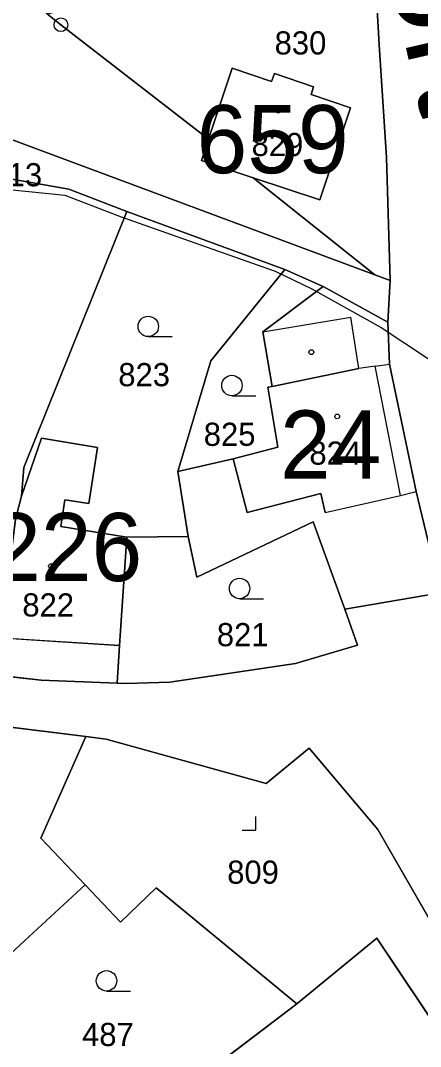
# Model space of a CAD drawing. Extents: x -689422 to -685210, y -987725 to -982160.
# Drawn here: x -687096.7 to -687067.4, y -985471.1 to -985395.8 of the extents above; entities that cross this region are included whole.
import ezdxf

# ---------------------------------------------------------------- set-up
doc = ezdxf.new("R2010")
doc.units = 0
for name, color, linetype in [('KN_Budovy', 7, 'Continuous'), ('KN_Budovy_cisla_domovni', 7, 'Continuous'), ('KN_Hranice_parcel', 7, 'Continuous'), ('KN_Hranice_parcel_vnitrni_kresba', 7, 'Continuous'), ('KN_Parcelni cisla', 7, 'Continuous'), ('KN_Polygon parcely', 7, 'Continuous'), ('KN_Popisy_pomistni nazvy nazvy ulic', 7, 'Continuous'), ('KN_POZEMKY_OSTATNI PLOCHA', 7, 'Continuous'), ('KN_POZEMKY_ZAHRADA', 7, 'Continuous'), ('KN_POZEMKY_ZASTAVENA PLOCHA', 7, 'Continuous'), ('KN_VYUZITI_13_zastavena plocha_zboreniste', 7, 'Continuous'), ('KN_VYUZITI_17_ostatni plocha_ostatni komunikace', 7, 'Continuous'), ('KN_VYUZITI_27_ostatni plocha_neplodna puda', 7, 'Continuous'), ('KN_Značky bodu BP', 7, 'Continuous'), ('KN_Značky budov', 7, 'Continuous'), ('KN_Značky kultur', 7, 'Continuous')]:
    doc.layers.add(name, color=color, linetype=linetype)

msp = doc.modelspace()

# ---------------------------------------------------------------- linework, layer by layer
at = {"layer": 'KN_Budovy'}
for points in [[(-687081.19, -985399.26), (-687082.92, -985404.46), (-687083.44, -985406.03), (-687079.64, -985407.3), (-687074.75, -985408.93), (-687072.5, -985402.16), (-687075.4, -985401.2), (-687075.21, -985400.62), (-687078.09, -985399.65), (-687078.3, -985400.23)], [(-687078.56, -985422.69), (-687077.84, -985427.09), (-687081.11, -985427.93), (-687080.08, -985431.89), (-687074.67, -985430.49), (-687074.36, -985431.89), (-687068.84, -985430.64), (-687070.69, -985421.14), (-687071.9, -985421.3), (-687078.26, -985422.64)], [(-687106.19, -985440.57), (-687089.45, -985441.66), (-687088.92, -985433.69), (-687093.76, -985432.91), (-687093.46, -985430.95), (-687091.7, -985431.23), (-687091.06, -985427.12), (-687095.17, -985426.43), (-687096.64, -985430.69), (-687097.09, -985432.38), (-687097.44, -985435.34), (-687105.85, -985435.41)]]:
    msp.add_lwpolyline(points, close=True, dxfattribs=at)
at = {"layer": 'KN_Hranice_parcel'}
for p, q in [((-687069.86, -985405.81), (-687069.59, -985414.85)), ((-687079.64, -985407.3), (-687070.72, -985414.43)), ((-687088.92, -985409.79), (-687077.33, -985414.05)), ((-687077.33, -985414.05), (-687074.5, -985415.28)), ((-687069.59, -985414.85), (-687070.72, -985414.43)), ((-687069.77, -985417.91), (-687069.59, -985414.85)), ((-687074.5, -985415.28), (-687069.77, -985417.91)), ((-687084.41, -985433.65), (-687085.18, -985428.87)), ((-687084.41, -985433.65), (-687088.92, -985433.69)), ((-687065.91, -985437.79), (-687072.93, -985438.99)), ((-687100.07, -985447.32), (-687091.92, -985448.34)), ((-687090.44, -985448.52), (-687091.92, -985448.34)), ((-687091.98, -985459.22), (-687096.11, -985463.03)), ((-687096.11, -985463.03), (-687102.08, -985468.55)), ((-687087.04, -985476.01), (-687076.43, -985467.96))]:
    msp.add_line(p, q, dxfattribs=at)
for points in [[(-687070.88, -985388.88), (-687070.4, -985397.54), (-687069.86, -985405.81)], [(-687094.74, -985395.3), (-687093.75, -985396.07), (-687082.92, -985404.46)], [(-687082.92, -985404.46), (-687081.19, -985399.26), (-687078.3, -985400.23), (-687078.09, -985399.65), (-687075.21, -985400.62), (-687075.4, -985401.2), (-687072.5, -985402.16), (-687074.75, -985408.93), (-687079.64, -985407.3)], [(-687070.72, -985414.43), (-687097.64, -985404.4), (-687103.93, -985408.99)], [(-687082.92, -985404.46), (-687083.44, -985406.03), (-687079.64, -985407.3)], [(-687108.77, -985415.3), (-687102.2, -985409.39), (-687100.46, -985407.97), (-687097.48, -985407.37), (-687093.16, -985408.13), (-687088.92, -985409.79)], [(-687088.92, -985409.79), (-687096.46, -985428.57), (-687096.64, -985430.69)], [(-687085.18, -985428.87), (-687082.75, -985420.75), (-687077.33, -985414.05)], [(-687074.5, -985415.28), (-687078.93, -985418.61), (-687078.26, -985422.64), (-687078.56, -985422.69), (-687077.84, -985427.09), (-687081.11, -985427.93), (-687085.18, -985428.87)], [(-687069.77, -985417.91), (-687069.63, -985421), (-687067.69, -985430.35), (-687065.91, -985437.79)], [(-687088.92, -985433.69), (-687093.76, -985432.91), (-687093.46, -985430.95), (-687091.7, -985431.23), (-687091.06, -985427.12), (-687095.17, -985426.43), (-687096.64, -985430.69)], [(-687096.64, -985430.69), (-687097.09, -985432.38), (-687097.44, -985435.34), (-687105.85, -985435.41), (-687112.92, -985435.29), (-687113.88, -985439.85)], [(-687072.93, -985438.99), (-687075.25, -985432.56), (-687083.79, -985436.62), (-687084.41, -985433.65)], [(-687088.92, -985433.69), (-687089.45, -985441.66), (-687089.63, -985444.42)], [(-687072.93, -985438.99), (-687071.98, -985441.62), (-687076.53, -985442.98), (-687085.75, -985444.35), (-687088.93, -985444.45), (-687089.63, -985444.42)], [(-687089.63, -985444.42), (-687095.21, -985444.2), (-687100.36, -985443.62), (-687106.71, -985442.4), (-687109.79, -985441.45), (-687113.88, -985439.85)], [(-687091.92, -985448.34), (-687095.22, -985455.79), (-687091.98, -985459.22)], [(-687060.24, -985478.61), (-687058.01, -985476.92), (-687070.49, -985455.17), (-687075.53, -985449.19), (-687078.69, -985451.77), (-687090.44, -985448.52)], [(-687076.43, -985467.96), (-687086.77, -985459.44), (-687089.38, -985461.97), (-687091.98, -985459.22)], [(-687076.43, -985467.96), (-687070.57, -985463.14), (-687060.24, -985478.61)]]:
    msp.add_lwpolyline(points, dxfattribs=at)
at = {"layer": 'KN_Hranice_parcel_vnitrni_kresba'}
for p, q in [((-687078.93, -985418.61), (-687072.48, -985417.55)), ((-687071.9, -985421.3), (-687072.48, -985417.55)), ((-687070.69, -985421.14), (-687071.9, -985421.3)), ((-687070.69, -985421.14), (-687069.63, -985421)), ((-687068.84, -985430.64), (-687070.69, -985421.14)), ((-687078.26, -985422.64), (-687071.9, -985421.3)), ((-687080.08, -985431.89), (-687081.11, -985427.93)), ((-687074.67, -985430.49), (-687080.08, -985431.89)), ((-687074.36, -985431.89), (-687074.67, -985430.49)), ((-687074.36, -985431.89), (-687068.84, -985430.64)), ((-687068.84, -985430.64), (-687067.69, -985430.35)), ((-687089.45, -985441.66), (-687106.19, -985440.57))]:
    msp.add_line(p, q, dxfattribs=at)
msp.add_lwpolyline([(-687151.6, -985407.26), (-687150.31, -985404.38), (-687139.6, -985407.16), (-687121.03, -985411.88), (-687111.39, -985415.02), (-687108.47, -985415.81), (-687101.9, -985409.88), (-687100.4, -985408.52), (-687097.54, -985408.16), (-687093.47, -985408.59), (-687089.33, -985410.16), (-687078.04, -985414.17), (-687075.33, -985415.45), (-687070.26, -985418.31), (-687064.98, -985421.81), (-687061.62, -985424.1), (-687059.19, -985429.38), (-687048.27, -985433.17), (-687022.49, -985450.6)], dxfattribs=at)
at = {"layer": 'KN_Polygon parcely'}
for points in [[(-687102.18, -985389.49), (-687112.13, -985403.33), (-687103.93, -985408.99), (-687097.64, -985404.4), (-687070.72, -985414.43), (-687079.64, -985407.3), (-687083.44, -985406.03), (-687082.92, -985404.46), (-687093.75, -985396.07), (-687094.74, -985395.3)], [(-687078.09, -985399.65), (-687075.21, -985400.62), (-687075.4, -985401.2), (-687072.5, -985402.16), (-687074.75, -985408.93), (-687079.64, -985407.3), (-687070.72, -985414.43), (-687069.59, -985414.85), (-687069.86, -985405.81), (-687070.4, -985397.54), (-687070.88, -985388.88), (-687094.74, -985395.3), (-687093.75, -985396.07), (-687082.92, -985404.46), (-687081.19, -985399.26), (-687078.3, -985400.23)], [(-687083.44, -985406.03), (-687079.64, -985407.3), (-687074.75, -985408.93), (-687072.5, -985402.16), (-687075.4, -985401.2), (-687075.21, -985400.62), (-687078.09, -985399.65), (-687078.3, -985400.23), (-687081.19, -985399.26), (-687082.92, -985404.46)], [(-687097.64, -985404.4), (-687103.93, -985408.99), (-687111.14, -985414.5), (-687108.77, -985415.3), (-687102.2, -985409.39), (-687100.46, -985407.97), (-687097.48, -985407.37), (-687093.16, -985408.13), (-687088.92, -985409.79), (-687077.33, -985414.05), (-687074.5, -985415.28), (-687069.77, -985417.91), (-687069.59, -985414.85), (-687070.72, -985414.43)], [(-687112.35, -985424.08), (-687111.43, -985424.32), (-687113.77, -985433.21), (-687114.92, -985432.9), (-687117.86, -985438.33), (-687113.88, -985439.85), (-687112.92, -985435.29), (-687105.85, -985435.41), (-687097.44, -985435.34), (-687097.09, -985432.38), (-687096.64, -985430.69), (-687096.46, -985428.57), (-687088.92, -985409.79), (-687093.16, -985408.13), (-687097.48, -985407.37), (-687100.46, -985407.97), (-687102.2, -985409.39), (-687108.77, -985415.3)], [(-687088.92, -985409.79), (-687096.46, -985428.57), (-687096.64, -985430.69), (-687095.17, -985426.43), (-687091.06, -985427.12), (-687091.7, -985431.23), (-687093.46, -985430.95), (-687093.76, -985432.91), (-687088.92, -985433.69), (-687084.41, -985433.65), (-687085.18, -985428.87), (-687082.75, -985420.75), (-687077.33, -985414.05)], [(-687074.5, -985415.28), (-687077.33, -985414.05), (-687082.75, -985420.75), (-687085.18, -985428.87), (-687081.11, -985427.93), (-687077.84, -985427.09), (-687078.56, -985422.69), (-687078.26, -985422.64), (-687078.93, -985418.61)], [(-687074.5, -985415.28), (-687078.93, -985418.61), (-687078.26, -985422.64), (-687078.56, -985422.69), (-687077.84, -985427.09), (-687081.11, -985427.93), (-687085.18, -985428.87), (-687084.41, -985433.65), (-687083.79, -985436.62), (-687075.25, -985432.56), (-687072.93, -985438.99), (-687065.91, -985437.79), (-687067.69, -985430.35), (-687069.63, -985421), (-687069.77, -985417.91)], [(-687097.44, -985435.34), (-687105.85, -985435.41), (-687112.92, -985435.29), (-687113.88, -985439.85), (-687109.79, -985441.45), (-687106.71, -985442.4), (-687100.36, -985443.62), (-687095.21, -985444.2), (-687089.63, -985444.42), (-687089.45, -985441.66), (-687088.92, -985433.69), (-687093.76, -985432.91), (-687093.46, -985430.95), (-687091.7, -985431.23), (-687091.06, -985427.12), (-687095.17, -985426.43), (-687096.64, -985430.69), (-687097.09, -985432.38)], [(-687089.63, -985444.42), (-687088.93, -985444.45), (-687085.75, -985444.35), (-687076.53, -985442.98), (-687071.98, -985441.62), (-687072.93, -985438.99), (-687075.25, -985432.56), (-687083.79, -985436.62), (-687084.41, -985433.65), (-687088.92, -985433.69), (-687089.45, -985441.66)], [(-687106.85, -985446.11), (-687112.5, -985454.03), (-687115.71, -985456.82), (-687120.69, -985459.87), (-687107.1, -985473.91), (-687102.08, -985468.55), (-687096.11, -985463.03), (-687091.98, -985459.22), (-687095.22, -985455.79), (-687091.92, -985448.34), (-687100.07, -985447.32)], [(-687070.57, -985463.14), (-687060.24, -985478.61), (-687058.01, -985476.92), (-687070.49, -985455.17), (-687075.53, -985449.19), (-687078.69, -985451.77), (-687090.44, -985448.52), (-687091.92, -985448.34), (-687095.22, -985455.79), (-687091.98, -985459.22), (-687089.38, -985461.97), (-687086.77, -985459.44), (-687076.43, -985467.96)], [(-687089.38, -985461.97), (-687091.98, -985459.22), (-687096.11, -985463.03), (-687102.08, -985468.55), (-687097.59, -985473.96), (-687092.33, -985480.3), (-687087.04, -985476.01), (-687076.43, -985467.96), (-687086.77, -985459.44)], [(-687076.43, -985467.96), (-687087.04, -985476.01), (-687081.29, -985483.18), (-687076.16, -985478.92), (-687070.84, -985487.03), (-687069.16, -985485.76), (-687060.24, -985478.61), (-687070.57, -985463.14)]]:
    msp.add_lwpolyline(points, close=True, dxfattribs=at)
for points in [[(-687070.88, -985388.88), (-687070.4, -985397.54), (-687069.86, -985405.81), (-687069.59, -985414.85), (-687069.77, -985417.91), (-687069.63, -985421), (-687067.69, -985430.35), (-687065.91, -985437.79), (-687058.53, -985429.23), (-687060.99, -985423.87), (-687064.48, -985421.14), (-687066.17, -985417.17), (-687065.57, -985399.32), (-687065.41, -985394.4)], [(-687053.52, -985474.17), (-687061.25, -985461.84), (-687063.42, -985457.73), (-687062.19, -985457.06), (-687064.04, -985453.64), (-687053.48, -985445.94), (-687056.29, -985443.15), (-687049.71, -985428.05), (-687039.13, -985412.46), (-687035.29, -985402.06), (-687039.19, -985406.49), (-687046.79, -985412.52), (-687056.98, -985427.02), (-687058.53, -985429.23), (-687065.91, -985437.79), (-687072.93, -985438.99), (-687071.98, -985441.62), (-687076.53, -985442.98), (-687085.75, -985444.35), (-687088.93, -985444.45), (-687089.63, -985444.42), (-687095.21, -985444.2), (-687100.36, -985443.62)], [(-687100.07, -985447.32), (-687091.92, -985448.34), (-687090.44, -985448.52), (-687078.69, -985451.77), (-687075.53, -985449.19), (-687070.49, -985455.17), (-687058.01, -985476.92), (-687060.24, -985478.61), (-687058.92, -985480.59), (-687059.31, -985481.07), (-687052.52, -985491.19), (-687045.37, -985497.98), (-687043.76, -985496), (-687038.32, -985492.63), (-687030.21, -985491.63), (-687030.24, -985487.07), (-687029.12, -985483.45)]]:
    msp.add_lwpolyline(points, dxfattribs=at)
at = {"layer": 'KN_POZEMKY_OSTATNI PLOCHA'}
for p, q in [((-687070.88, -985388.88), (-687070.4, -985397.54)), ((-687070.4, -985397.54), (-687070.88, -985388.88)), ((-687093.75, -985396.07), (-687094.74, -985395.3)), ((-687082.92, -985404.46), (-687093.75, -985396.07)), ((-687070.4, -985397.54), (-687069.86, -985405.81)), ((-687069.86, -985405.81), (-687070.4, -985397.54)), ((-687081.19, -985399.26), (-687082.92, -985404.46)), ((-687078.3, -985400.23), (-687081.19, -985399.26)), ((-687078.09, -985399.65), (-687078.3, -985400.23)), ((-687075.21, -985400.62), (-687078.09, -985399.65)), ((-687075.4, -985401.2), (-687075.21, -985400.62)), ((-687072.5, -985402.16), (-687075.4, -985401.2)), ((-687074.75, -985408.93), (-687072.5, -985402.16)), ((-687097.64, -985404.4), (-687070.72, -985414.43)), ((-687069.86, -985405.81), (-687069.59, -985414.85)), ((-687069.59, -985414.85), (-687069.86, -985405.81)), ((-687093.16, -985408.13), (-687097.48, -985407.37)), ((-687070.72, -985414.43), (-687079.64, -985407.3)), ((-687079.64, -985407.3), (-687074.75, -985408.93)), ((-687088.92, -985409.79), (-687093.16, -985408.13)), ((-687077.33, -985414.05), (-687088.92, -985409.79)), ((-687074.5, -985415.28), (-687077.33, -985414.05)), ((-687069.59, -985414.85), (-687070.72, -985414.43)), ((-687070.72, -985414.43), (-687069.59, -985414.85)), ((-687069.77, -985417.91), (-687069.59, -985414.85)), ((-687069.59, -985414.85), (-687069.77, -985417.91)), ((-687069.77, -985417.91), (-687074.5, -985415.28)), ((-687069.63, -985421), (-687069.77, -985417.91)), ((-687067.69, -985430.35), (-687069.63, -985421)), ((-687065.91, -985437.79), (-687067.69, -985430.35)), ((-687072.93, -985438.99), (-687065.91, -985437.79)), ((-687071.98, -985441.62), (-687072.93, -985438.99)), ((-687076.53, -985442.98), (-687071.98, -985441.62)), ((-687085.75, -985444.35), (-687076.53, -985442.98)), ((-687100.36, -985443.62), (-687095.21, -985444.2)), ((-687095.21, -985444.2), (-687089.63, -985444.42)), ((-687089.63, -985444.42), (-687088.93, -985444.45)), ((-687088.93, -985444.45), (-687085.75, -985444.35)), ((-687091.92, -985448.34), (-687100.07, -985447.32)), ((-687090.44, -985448.52), (-687091.92, -985448.34)), ((-687078.69, -985451.77), (-687090.44, -985448.52)), ((-687075.53, -985449.19), (-687078.69, -985451.77)), ((-687070.49, -985455.17), (-687075.53, -985449.19)), ((-687058.01, -985476.92), (-687070.49, -985455.17))]:
    msp.add_line(p, q, dxfattribs=at)
at = {"layer": 'KN_POZEMKY_ZAHRADA'}
for p, q in [((-687097.48, -985407.37), (-687093.16, -985408.13)), ((-687093.16, -985408.13), (-687088.92, -985409.79)), ((-687096.46, -985428.57), (-687088.92, -985409.79)), ((-687088.92, -985409.79), (-687096.46, -985428.57)), ((-687088.92, -985409.79), (-687077.33, -985414.05)), ((-687077.33, -985414.05), (-687082.75, -985420.75)), ((-687082.75, -985420.75), (-687077.33, -985414.05)), ((-687077.33, -985414.05), (-687074.5, -985415.28)), ((-687074.5, -985415.28), (-687078.93, -985418.61)), ((-687078.93, -985418.61), (-687078.26, -985422.64)), ((-687082.75, -985420.75), (-687085.18, -985428.87)), ((-687085.18, -985428.87), (-687082.75, -985420.75)), ((-687078.26, -985422.64), (-687078.56, -985422.69)), ((-687078.56, -985422.69), (-687077.84, -985427.09)), ((-687095.17, -985426.43), (-687096.64, -985430.69)), ((-687091.06, -985427.12), (-687095.17, -985426.43)), ((-687091.7, -985431.23), (-687091.06, -985427.12)), ((-687077.84, -985427.09), (-687081.11, -985427.93)), ((-687081.11, -985427.93), (-687085.18, -985428.87)), ((-687096.64, -985430.69), (-687096.46, -985428.57)), ((-687096.46, -985428.57), (-687096.64, -985430.69)), ((-687085.18, -985428.87), (-687084.41, -985433.65)), ((-687096.64, -985430.69), (-687097.09, -985432.38)), ((-687093.76, -985432.91), (-687093.46, -985430.95)), ((-687093.46, -985430.95), (-687091.7, -985431.23)), ((-687088.92, -985433.69), (-687093.76, -985432.91)), ((-687083.79, -985436.62), (-687075.25, -985432.56)), ((-687075.25, -985432.56), (-687072.93, -985438.99)), ((-687089.45, -985441.66), (-687088.92, -985433.69)), ((-687088.92, -985433.69), (-687084.41, -985433.65)), ((-687084.41, -985433.65), (-687088.92, -985433.69)), ((-687084.41, -985433.65), (-687083.79, -985436.62)), ((-687072.93, -985438.99), (-687071.98, -985441.62)), ((-687089.63, -985444.42), (-687089.45, -985441.66)), ((-687071.98, -985441.62), (-687076.53, -985442.98)), ((-687076.53, -985442.98), (-687085.75, -985444.35)), ((-687088.93, -985444.45), (-687089.63, -985444.42)), ((-687085.75, -985444.35), (-687088.93, -985444.45)), ((-687100.07, -985447.32), (-687091.92, -985448.34)), ((-687091.92, -985448.34), (-687095.22, -985455.79)), ((-687095.22, -985455.79), (-687091.98, -985459.22)), ((-687096.11, -985463.03), (-687091.98, -985459.22)), ((-687091.98, -985459.22), (-687096.11, -985463.03)), ((-687091.98, -985459.22), (-687089.38, -985461.97)), ((-687089.38, -985461.97), (-687086.77, -985459.44)), ((-687086.77, -985459.44), (-687076.43, -985467.96)), ((-687102.08, -985468.55), (-687096.11, -985463.03)), ((-687096.11, -985463.03), (-687102.08, -985468.55)), ((-687076.43, -985467.96), (-687070.57, -985463.14)), ((-687070.57, -985463.14), (-687060.24, -985478.61)), ((-687076.43, -985467.96), (-687087.04, -985476.01)), ((-687087.04, -985476.01), (-687076.43, -985467.96))]:
    msp.add_line(p, q, dxfattribs=at)
at = {"layer": 'KN_POZEMKY_ZASTAVENA PLOCHA'}
for p, q in [((-687094.74, -985395.3), (-687093.75, -985396.07)), ((-687093.75, -985396.07), (-687082.92, -985404.46)), ((-687082.92, -985404.46), (-687081.19, -985399.26)), ((-687081.19, -985399.26), (-687078.3, -985400.23)), ((-687078.3, -985400.23), (-687078.09, -985399.65)), ((-687078.09, -985399.65), (-687075.21, -985400.62)), ((-687075.21, -985400.62), (-687075.4, -985401.2)), ((-687075.4, -985401.2), (-687072.5, -985402.16)), ((-687072.5, -985402.16), (-687074.75, -985408.93)), ((-687070.72, -985414.43), (-687097.64, -985404.4)), ((-687082.92, -985404.46), (-687083.44, -985406.03)), ((-687083.44, -985406.03), (-687082.92, -985404.46)), ((-687083.44, -985406.03), (-687079.64, -985407.3)), ((-687079.64, -985407.3), (-687083.44, -985406.03)), ((-687079.64, -985407.3), (-687070.72, -985414.43)), ((-687074.75, -985408.93), (-687079.64, -985407.3)), ((-687078.93, -985418.61), (-687074.5, -985415.28)), ((-687074.5, -985415.28), (-687069.77, -985417.91)), ((-687069.77, -985417.91), (-687069.63, -985421)), ((-687078.26, -985422.64), (-687078.93, -985418.61)), ((-687069.63, -985421), (-687067.69, -985430.35)), ((-687078.56, -985422.69), (-687078.26, -985422.64)), ((-687077.84, -985427.09), (-687078.56, -985422.69)), ((-687096.64, -985430.69), (-687095.17, -985426.43)), ((-687095.17, -985426.43), (-687091.06, -985427.12)), ((-687091.06, -985427.12), (-687091.7, -985431.23)), ((-687081.11, -985427.93), (-687077.84, -985427.09)), ((-687085.18, -985428.87), (-687081.11, -985427.93)), ((-687084.41, -985433.65), (-687085.18, -985428.87)), ((-687097.09, -985432.38), (-687096.64, -985430.69)), ((-687067.69, -985430.35), (-687065.91, -985437.79)), ((-687093.46, -985430.95), (-687093.76, -985432.91)), ((-687091.7, -985431.23), (-687093.46, -985430.95)), ((-687093.76, -985432.91), (-687088.92, -985433.69)), ((-687075.25, -985432.56), (-687083.79, -985436.62)), ((-687072.93, -985438.99), (-687075.25, -985432.56)), ((-687088.92, -985433.69), (-687089.45, -985441.66)), ((-687083.79, -985436.62), (-687084.41, -985433.65)), ((-687065.91, -985437.79), (-687072.93, -985438.99)), ((-687089.45, -985441.66), (-687089.63, -985444.42)), ((-687095.21, -985444.2), (-687100.36, -985443.62)), ((-687089.63, -985444.42), (-687095.21, -985444.2)), ((-687095.22, -985455.79), (-687091.92, -985448.34)), ((-687091.92, -985448.34), (-687090.44, -985448.52)), ((-687090.44, -985448.52), (-687078.69, -985451.77)), ((-687078.69, -985451.77), (-687075.53, -985449.19)), ((-687075.53, -985449.19), (-687070.49, -985455.17)), ((-687091.98, -985459.22), (-687095.22, -985455.79)), ((-687070.49, -985455.17), (-687058.01, -985476.92)), ((-687089.38, -985461.97), (-687091.98, -985459.22)), ((-687086.77, -985459.44), (-687089.38, -985461.97)), ((-687076.43, -985467.96), (-687086.77, -985459.44)), ((-687070.57, -985463.14), (-687076.43, -985467.96)), ((-687060.24, -985478.61), (-687070.57, -985463.14))]:
    msp.add_line(p, q, dxfattribs=at)
at = {"layer": 'KN_VYUZITI_13_zastavena plocha_zboreniste'}
for p, q in [((-687094.74, -985395.3), (-687093.75, -985396.07)), ((-687093.75, -985396.07), (-687082.92, -985404.46)), ((-687070.72, -985414.43), (-687097.64, -985404.4)), ((-687082.92, -985404.46), (-687083.44, -985406.03)), ((-687083.44, -985406.03), (-687079.64, -985407.3)), ((-687079.64, -985407.3), (-687070.72, -985414.43)), ((-687095.22, -985455.79), (-687091.92, -985448.34)), ((-687091.92, -985448.34), (-687090.44, -985448.52)), ((-687090.44, -985448.52), (-687078.69, -985451.77)), ((-687078.69, -985451.77), (-687075.53, -985449.19)), ((-687075.53, -985449.19), (-687070.49, -985455.17)), ((-687091.98, -985459.22), (-687095.22, -985455.79)), ((-687070.49, -985455.17), (-687058.01, -985476.92)), ((-687089.38, -985461.97), (-687091.98, -985459.22)), ((-687086.77, -985459.44), (-687089.38, -985461.97)), ((-687076.43, -985467.96), (-687086.77, -985459.44)), ((-687070.57, -985463.14), (-687076.43, -985467.96)), ((-687060.24, -985478.61), (-687070.57, -985463.14))]:
    msp.add_line(p, q, dxfattribs=at)
at = {"layer": 'KN_VYUZITI_17_ostatni plocha_ostatni komunikace'}
for p, q in [((-687070.4, -985397.54), (-687070.88, -985388.88)), ((-687069.86, -985405.81), (-687070.4, -985397.54)), ((-687097.64, -985404.4), (-687070.72, -985414.43)), ((-687069.59, -985414.85), (-687069.86, -985405.81)), ((-687093.16, -985408.13), (-687097.48, -985407.37)), ((-687088.92, -985409.79), (-687093.16, -985408.13)), ((-687077.33, -985414.05), (-687088.92, -985409.79)), ((-687074.5, -985415.28), (-687077.33, -985414.05)), ((-687070.72, -985414.43), (-687069.59, -985414.85)), ((-687069.77, -985417.91), (-687069.59, -985414.85)), ((-687069.59, -985414.85), (-687069.77, -985417.91)), ((-687069.77, -985417.91), (-687074.5, -985415.28)), ((-687069.63, -985421), (-687069.77, -985417.91)), ((-687067.69, -985430.35), (-687069.63, -985421)), ((-687065.91, -985437.79), (-687067.69, -985430.35)), ((-687072.93, -985438.99), (-687065.91, -985437.79)), ((-687071.98, -985441.62), (-687072.93, -985438.99)), ((-687076.53, -985442.98), (-687071.98, -985441.62)), ((-687085.75, -985444.35), (-687076.53, -985442.98)), ((-687100.36, -985443.62), (-687095.21, -985444.2)), ((-687095.21, -985444.2), (-687089.63, -985444.42)), ((-687089.63, -985444.42), (-687088.93, -985444.45)), ((-687088.93, -985444.45), (-687085.75, -985444.35)), ((-687091.92, -985448.34), (-687100.07, -985447.32)), ((-687090.44, -985448.52), (-687091.92, -985448.34)), ((-687078.69, -985451.77), (-687090.44, -985448.52)), ((-687075.53, -985449.19), (-687078.69, -985451.77)), ((-687070.49, -985455.17), (-687075.53, -985449.19)), ((-687058.01, -985476.92), (-687070.49, -985455.17))]:
    msp.add_line(p, q, dxfattribs=at)
at = {"layer": 'KN_VYUZITI_27_ostatni plocha_neplodna puda'}
for p, q in [((-687070.88, -985388.88), (-687070.4, -985397.54)), ((-687093.75, -985396.07), (-687094.74, -985395.3)), ((-687082.92, -985404.46), (-687093.75, -985396.07)), ((-687070.4, -985397.54), (-687069.86, -985405.81)), ((-687081.19, -985399.26), (-687082.92, -985404.46)), ((-687078.3, -985400.23), (-687081.19, -985399.26)), ((-687078.09, -985399.65), (-687078.3, -985400.23)), ((-687075.21, -985400.62), (-687078.09, -985399.65)), ((-687075.4, -985401.2), (-687075.21, -985400.62)), ((-687072.5, -985402.16), (-687075.4, -985401.2)), ((-687074.75, -985408.93), (-687072.5, -985402.16)), ((-687069.86, -985405.81), (-687069.59, -985414.85)), ((-687070.72, -985414.43), (-687079.64, -985407.3)), ((-687079.64, -985407.3), (-687074.75, -985408.93)), ((-687069.59, -985414.85), (-687070.72, -985414.43))]:
    msp.add_line(p, q, dxfattribs=at)
at = {"layer": 'KN_Značky bodu BP'}
for radius in [0.5, 0.0303]:
    msp.add_circle((-687093.75, -985396.07), radius, dxfattribs=at)
at = {"layer": 'KN_Značky budov'}
for centre in [(-687077.807, -985402.369), (-687075.377, -985420.109), (-687073.477, -985424.829), (-687094.477, -985435.819)]:
    msp.add_circle(centre, 0.175, dxfattribs=at)
at = {"layer": 'KN_Značky kultur'}
for p, q in [((-687087.343, -985418.97), (-687085.593, -985418.97)), ((-687081.203, -985423.31), (-687079.453, -985423.31)), ((-687080.643, -985438.21), (-687078.893, -985438.21)), ((-687079.46, -985455.21), (-687079.46, -985454.21)), ((-687080.461, -985455.21), (-687079.46, -985455.21)), ((-687090.403, -985467.02), (-687088.653, -985467.02))]:
    msp.add_line(p, q, dxfattribs=at)
for centre in [(-687087.343, -985418.22), (-687081.203, -985422.56), (-687080.643, -985437.46), (-687090.403, -985466.27)]:
    msp.add_circle(centre, 0.75, dxfattribs=at)

# ---------------------------------------------------------------- texts
at = {"layer": 'KN_Budovy_cisla_domovni'}
for s, p in [('659', (-687083.796, -985406.969)), ('24', (-687077.672, -985429.389)), ('226', (-687098.94, -985436.919))]:
    msp.add_text(s, height=5, dxfattribs=at).set_placement(p)
at = {"layer": 'KN_Parcelni cisla'}
for s, p in [('830', (-687078.07, -985398.25)), ('829', (-687079.76, -985405.71)), ('813', (-687098.92, -985407.93)), ('823', (-687089.54, -985422.61)), ('825', (-687083.27, -985426.99)), ('824', (-687075.52, -985428.37)), ('822', (-687096.58, -985439.52)), ('821', (-687082.31, -985441.7)), ('809', (-687081.55, -985459.14)), ('487', (-687092.2, -985471.06))]:
    msp.add_text(s, height=1.7, dxfattribs=at).set_placement(p)
at = {"layer": 'KN_Popisy_pomistni nazvy nazvy ulic'}
msp.add_text('Sportovní', height=7.5, rotation=283, dxfattribs=at).set_placement((-687072.608, -985379.711))

doc.saveas('drawing.dxf')
